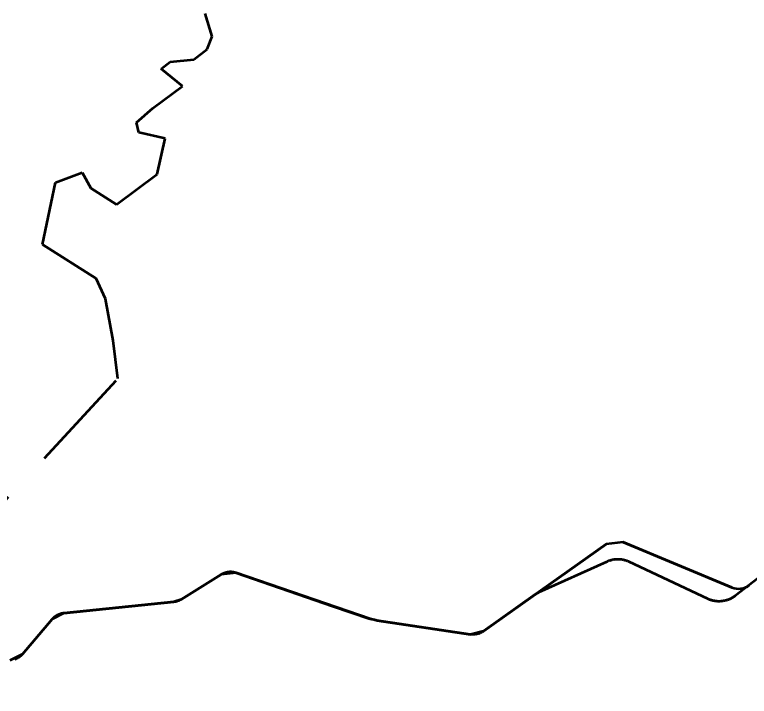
# Model space of a CAD drawing. Extents: x -1643653 to 4543381, y 1624270 to 13878484.
# Drawn here: x 637017 to 641184, y 8969500 to 8973365 of the extents above; entities that cross this region are included whole.
import ezdxf

# ---------------------------------------------------------------- set-up
doc = ezdxf.new("R2010")
doc.units = 0
doc.header["$LTSCALE"] = 200
doc.linetypes.add('MEDIUM_DASHED', pattern=[4.5, 3, -1.5])
for name, color, linetype, lineweight in [('1', 7, 'Continuous', 13), ('27', 7, 'Continuous', 53), ('28', 7, 'Continuous', 53), ('29', 7, 'Continuous', 13), ('60', 7, 'Continuous', 53)]:
    doc.layers.add(name, color=color, linetype=linetype, lineweight=lineweight)

msp = doc.modelspace()

# ---------------------------------------------------------------- linework, layer by layer
at = {"layer": '1', "lineweight": 25}
msp.add_spline([(814781, 9009175.5), (814787.2, 9009173.4), (814796.9, 9009173.4), (814799.4, 9009172.4), (814805.1, 9009174.5), (814805.6, 9009176.5), (814811.7, 9009179.5), (814811.7, 9009179.5), (814801.5, 9009181), (814790.7, 9009181.5), (814784.1, 9009183.1), (814777.4, 9009185.1), (814778.4, 9009175.5)], degree=3, dxfattribs=at)
at = {"layer": '27', "linetype": 'MEDIUM_DASHED'}
msp.add_lwpolyline([(635964.2, 8969529.1), (637603, 8971301.5), (637574.9, 8971517.7), (637532.7, 8971754.1), (637479.5, 8971869.8), (637175.7, 8972061.2), (637248.8, 8972413.1), (637400.7, 8972469.4), (637448.6, 8972382.1), (637594.8, 8972289.2), (637825.5, 8972460.9), (637870.5, 8972663.6), (637721.4, 8972697.4), (637707.4, 8972753.7), (637800.2, 8972835.3), (637969, 8972959.1), (637848, 8973057.7), (637898.7, 8973097.1), (638033.7, 8973111.1), (638109.6, 8973169.1), (638137.8, 8973242.3), (638098.4, 8973371.8)], dxfattribs=at)
at = {"layer": '27'}
for points in [[(642760.5, 8971341.8), (641103.9, 8970069), (641101.1, 8970066.9), (641098.3, 8970064.9), (641095.4, 8970062.9), (641092.5, 8970061.1), (641089.6, 8970059.2), (641086.6, 8970057.5), (641083.6, 8970055.8), (641080.5, 8970054.2), (641077.4, 8970052.7), (641074.2, 8970051.2), (641071.1, 8970049.8), (641067.9, 8970048.5), (641064.6, 8970047.3), (641061.4, 8970046.1), (641058.1, 8970045), (641054.8, 8970044), (641051.4, 8970043.1), (641048.1, 8970042.2), (641044.7, 8970041.4), (641041.3, 8970040.7), (641037.9, 8970040.1), (641034.5, 8970039.6), (641031.1, 8970039.1)], [(642760.5, 8971341.8), (641103.9, 8970069), (641101.1, 8970066.9), (641098.3, 8970064.9), (641095.4, 8970062.9), (641092.5, 8970061.1), (641089.6, 8970059.2), (641086.6, 8970057.5), (641083.6, 8970055.8), (641080.5, 8970054.2), (641077.4, 8970052.7), (641074.2, 8970051.2), (641071.1, 8970049.8), (641067.9, 8970048.5), (641064.6, 8970047.3), (641061.4, 8970046.1), (641058.1, 8970045), (641054.8, 8970044), (641051.4, 8970043.1), (641048.1, 8970042.2), (641044.7, 8970041.4), (641041.3, 8970040.7), (641037.9, 8970040.1), (641034.5, 8970039.6), (641031.1, 8970039.1)], [(641031.1, 8970039.1), (641027.6, 8970038.7), (641024.2, 8970038.4), (641020.7, 8970038.2), (641017.2, 8970038), (641013.8, 8970037.9), (641010.3, 8970037.9), (641006.8, 8970038), (641003.4, 8970038.2), (640999.9, 8970038.5), (640996.5, 8970038.8), (640993.1, 8970039.2), (640989.6, 8970039.7), (640986.2, 8970040.2), (640982.8, 8970040.9), (640979.4, 8970041.6), (640976, 8970042.4), (640972.7, 8970043.3), (640969.4, 8970044.3), (640966.1, 8970045.3), (640962.8, 8970046.4), (640959.5, 8970047.6), (640956.3, 8970048.9), (640953.1, 8970050.2), (640949.9, 8970051.6), (640948.8, 8970052.2), (640502, 8970261.9), (640498.9, 8970263.3), (640495.7, 8970264.7), (640492.5, 8970265.9), (640489.2, 8970267.2), (640486, 8970268.3), (640482.7, 8970269.4), (640479.3, 8970270.3), (640476, 8970271.2), (640472.7, 8970272.1), (640469.3, 8970272.8), (640465.9, 8970273.5), (640462.5, 8970274.1), (640459, 8970274.6), (640455.6, 8970275.1), (640452.2, 8970275.4), (640448.7, 8970275.7), (640445.2, 8970275.9), (640441.8, 8970276), (640438.3, 8970276.1), (640434.8, 8970276), (640431.4, 8970275.9), (640427.9, 8970275.7), (640424.5, 8970275.4), (640421, 8970275.1), (640417.6, 8970274.6), (640414.2, 8970274.1), (640410.8, 8970273.5), (640407.4, 8970272.8), (640404, 8970272.1), (640400.6, 8970271.3), (640397.3, 8970270.3), (640394, 8970269.4), (640390.7, 8970268.3), (640387.4, 8970267.2), (640384.1, 8970266), (640380.9, 8970264.7), (640377.7, 8970263.3), (640376.7, 8970262.8), (639988.1, 8970087.9), (639985.6, 8970086.7), (639983.1, 8970085.4), (639980.6, 8970084.1), (639978.1, 8970082.7), (639975.7, 8970081.2), (639973.3, 8970079.6), (639971.3, 8970078.2), (639676, 8969868.4), (639673.7, 8969866.8), (639671.3, 8969865.2), (639668.9, 8969863.8), (639666.5, 8969862.4), (639664, 8969861), (639661.4, 8969859.8), (639658.9, 8969858.6), (639656.3, 8969857.5), (639653.6, 8969856.4), (639651, 8969855.5), (639648.3, 8969854.6), (639645.6, 8969853.8), (639642.9, 8969853), (639640.1, 8969852.4), (639637.3, 8969851.8), (639634.6, 8969851.3), (639631.8, 8969850.8), (639629, 8969850.5), (639626.1, 8969850.2), (639623.3, 8969850), (639620.5, 8969849.9), (639617.7, 8969849.9), (639614.8, 8969850), (639612, 8969850.1), (639609.2, 8969850.3), (639606.4, 8969850.6), (639603.6, 8969851)], [(641031.1, 8970039.1), (641027.6, 8970038.7), (641024.2, 8970038.4), (641020.7, 8970038.2), (641017.2, 8970038), (641013.8, 8970037.9), (641010.3, 8970037.9), (641006.8, 8970038), (641003.4, 8970038.2), (640999.9, 8970038.5), (640996.5, 8970038.8), (640993.1, 8970039.2), (640989.6, 8970039.7), (640986.2, 8970040.2), (640982.8, 8970040.9), (640979.4, 8970041.6), (640976, 8970042.4), (640972.7, 8970043.3), (640969.4, 8970044.3), (640966.1, 8970045.3), (640962.8, 8970046.4), (640959.5, 8970047.6), (640956.3, 8970048.9), (640953.1, 8970050.2), (640949.9, 8970051.6), (640948.8, 8970052.2), (640502, 8970261.9), (640498.9, 8970263.3), (640495.7, 8970264.7), (640492.5, 8970265.9), (640489.2, 8970267.2), (640486, 8970268.3), (640482.7, 8970269.4), (640479.3, 8970270.3), (640476, 8970271.2), (640472.7, 8970272.1), (640469.3, 8970272.8), (640465.9, 8970273.5), (640462.5, 8970274.1), (640459, 8970274.6), (640455.6, 8970275.1), (640452.2, 8970275.4), (640448.7, 8970275.7), (640445.2, 8970275.9), (640441.8, 8970276), (640438.3, 8970276.1), (640434.8, 8970276), (640431.4, 8970275.9), (640427.9, 8970275.7), (640424.5, 8970275.4), (640421, 8970275.1), (640417.6, 8970274.6), (640414.2, 8970274.1), (640410.8, 8970273.5), (640407.4, 8970272.8), (640404, 8970272.1), (640400.6, 8970271.3), (640397.3, 8970270.3), (640394, 8970269.4), (640390.7, 8970268.3), (640387.4, 8970267.2), (640384.1, 8970266), (640380.9, 8970264.7), (640377.7, 8970263.3), (640376.7, 8970262.8), (639988.1, 8970087.9), (639985.6, 8970086.7), (639983.1, 8970085.4), (639980.6, 8970084.1), (639978.1, 8970082.7), (639975.7, 8970081.2), (639973.3, 8970079.6), (639971.3, 8970078.2), (639676, 8969868.4), (639673.7, 8969866.8), (639671.3, 8969865.2), (639668.9, 8969863.8), (639666.5, 8969862.4), (639664, 8969861), (639661.4, 8969859.8), (639658.9, 8969858.6), (639656.3, 8969857.5), (639653.6, 8969856.4), (639651, 8969855.5), (639648.3, 8969854.6), (639645.6, 8969853.8), (639642.9, 8969853), (639640.1, 8969852.4), (639637.3, 8969851.8), (639634.6, 8969851.3), (639631.8, 8969850.8), (639629, 8969850.5), (639626.1, 8969850.2), (639623.3, 8969850), (639620.5, 8969849.9), (639617.7, 8969849.9), (639614.8, 8969850), (639612, 8969850.1), (639609.2, 8969850.3), (639606.4, 8969850.6), (639603.6, 8969851)], [(639603.6, 8969851), (639603.4, 8969851), (639069.1, 8969930.4), (639065.1, 8969931.1), (639061.2, 8969931.8), (639057.3, 8969932.6), (639053.4, 8969933.4), (639049.5, 8969934.4), (639045.6, 8969935.4), (639041.8, 8969936.5), (639037.9, 8969937.7), (639034.1, 8969938.9), (639033.7, 8969939), (638273.3, 8970199.3), (638270.6, 8970200.2), (638267.9, 8970201), (638265.1, 8970201.7), (638262.4, 8970202.3), (638259.6, 8970202.9), (638256.8, 8970203.4), (638254, 8970203.8), (638251.2, 8970204.1), (638248.4, 8970204.4), (638245.6, 8970204.6), (638242.8, 8970204.7), (638239.9, 8970204.7), (638237.1, 8970204.6), (638234.3, 8970204.5), (638231.5, 8970204.2), (638228.7, 8970203.9), (638225.8, 8970203.5), (638223.1, 8970203.1), (638220.3, 8970202.5), (638217.5, 8970201.9), (638214.8, 8970201.2), (638212.1, 8970200.4), (638209.4, 8970199.6), (638206.7, 8970198.6), (638204.1, 8970197.6), (638201.4, 8970196.6), (638198.8, 8970195.4), (638196.3, 8970194.2), (638193.8, 8970192.9), (638191.3, 8970191.5), (638188.9, 8970190.1), (638188.1, 8970189.6), (637962.3, 8970049.1), (637959.9, 8970047.6), (637957.4, 8970046.2), (637954.9, 8970044.9), (637952.4, 8970043.7), (637949.8, 8970042.5), (637947.2, 8970041.4), (637944.6, 8970040.3), (637941.9, 8970039.4), (637939.2, 8970038.5), (637936.5, 8970037.7), (637933.8, 8970037), (637931, 8970036.3), (637928.2, 8970035.8), (637925.5, 8970035.3), (637922.7, 8970034.8), (637919.8, 8970034.5), (637919.6, 8970034.5), (637296, 8969971.2), (637293.2, 8969970.8), (637290.4, 8969970.4), (637287.6, 8969969.9), (637284.8, 8969969.4), (637282.1, 8969968.7), (637279.4, 8969968), (637276.7, 8969967.2), (637274, 8969966.3), (637271.3, 8969965.4), (637268.7, 8969964.4), (637266.1, 8969963.3), (637263.5, 8969962.1), (637260.9, 8969960.9), (637258.4, 8969959.6), (637256, 8969958.2), (637253.5, 8969956.7), (637251.2, 8969955.2), (637248.8, 8969953.6), (637246.5, 8969952), (637244.3, 8969950.2), (637242.1, 8969948.5), (637239.9, 8969946.6), (637237.8, 8969944.7), (637235.8, 8969942.8), (637233.8, 8969940.7), (637231.9, 8969938.7), (637230, 8969936.6), (637060.8, 8969738.2), (637059, 8969736.1), (637057.1, 8969734), (637055.1, 8969732), (637053, 8969730), (637050.9, 8969728.1), (637048.8, 8969726.3), (637046.6, 8969724.5), (637044.3, 8969722.8)], [(639603.6, 8969851), (639603.4, 8969851), (639069.1, 8969930.4), (639065.1, 8969931.1), (639061.2, 8969931.8), (639057.3, 8969932.6), (639053.4, 8969933.4), (639049.5, 8969934.4), (639045.6, 8969935.4), (639041.8, 8969936.5), (639037.9, 8969937.7), (639034.1, 8969938.9), (639033.7, 8969939), (638273.3, 8970199.3), (638270.6, 8970200.2), (638267.9, 8970201), (638265.1, 8970201.7), (638262.4, 8970202.3), (638259.6, 8970202.9), (638256.8, 8970203.4), (638254, 8970203.8), (638251.2, 8970204.1), (638248.4, 8970204.4), (638245.6, 8970204.6), (638242.8, 8970204.7), (638239.9, 8970204.7), (638237.1, 8970204.6), (638234.3, 8970204.5), (638231.5, 8970204.2), (638228.7, 8970203.9), (638225.8, 8970203.5), (638223.1, 8970203.1), (638220.3, 8970202.5), (638217.5, 8970201.9), (638214.8, 8970201.2), (638212.1, 8970200.4), (638209.4, 8970199.6), (638206.7, 8970198.6), (638204.1, 8970197.6), (638201.4, 8970196.6), (638198.8, 8970195.4), (638196.3, 8970194.2), (638193.8, 8970192.9), (638191.3, 8970191.5), (638188.9, 8970190.1), (638188.1, 8970189.6), (637962.3, 8970049.1), (637959.9, 8970047.6), (637957.4, 8970046.2), (637954.9, 8970044.9), (637952.4, 8970043.7), (637949.8, 8970042.5), (637947.2, 8970041.4), (637944.6, 8970040.3), (637941.9, 8970039.4), (637939.2, 8970038.5), (637936.5, 8970037.7), (637933.8, 8970037), (637931, 8970036.3), (637928.2, 8970035.8), (637925.5, 8970035.3), (637922.7, 8970034.8), (637919.8, 8970034.5), (637919.6, 8970034.5), (637296, 8969971.2), (637293.2, 8969970.8), (637290.4, 8969970.4), (637287.6, 8969969.9), (637284.8, 8969969.4), (637282.1, 8969968.7), (637279.4, 8969968), (637276.7, 8969967.2), (637274, 8969966.3), (637271.3, 8969965.4), (637268.7, 8969964.4), (637266.1, 8969963.3), (637263.5, 8969962.1), (637260.9, 8969960.9), (637258.4, 8969959.6), (637256, 8969958.2), (637253.5, 8969956.7), (637251.2, 8969955.2), (637248.8, 8969953.6), (637246.5, 8969952), (637244.3, 8969950.2), (637242.1, 8969948.5), (637239.9, 8969946.6), (637237.8, 8969944.7), (637235.8, 8969942.8), (637233.8, 8969940.7), (637231.9, 8969938.7), (637230, 8969936.6), (637060.8, 8969738.2), (637059, 8969736.1), (637057.1, 8969734), (637055.1, 8969732), (637053, 8969730), (637050.9, 8969728.1), (637048.8, 8969726.3), (637046.6, 8969724.5), (637044.3, 8969722.8)], [(637044.3, 8969722.8), (637042.1, 8969721.1), (637039.7, 8969719.5), (637037.3, 8969718), (637034.9, 8969716.6), (637032.4, 8969715.2), (637029.9, 8969713.9), (637027.4, 8969712.6), (637024.8, 8969711.5), (637022.2, 8969710.4), (637019.6, 8969709.3), (637016.9, 8969708.4)], [(637044.3, 8969722.8), (637042.1, 8969721.1), (637039.7, 8969719.5), (637037.3, 8969718), (637034.9, 8969716.6), (637032.4, 8969715.2), (637029.9, 8969713.9), (637027.4, 8969712.6), (637024.8, 8969711.5), (637022.2, 8969710.4), (637019.6, 8969709.3), (637016.9, 8969708.4)]]:
    msp.add_lwpolyline(points, dxfattribs=at)
at = {"layer": '28'}
for p, q in [((639676, 8969868.3), (640371.6, 8970362.7)), ((640467.9, 8970373.5), (641084.7, 8970117.5)), ((637962.3, 8970049.1), (638188, 8970189.5)), ((637296, 8969971.2), (637919.6, 8970034.5)), ((637060.8, 8969738.2), (637230, 8969936.6)), ((639070.6, 8969929.3), (639603.5, 8969850.9))]:
    msp.add_line(p, q, dxfattribs=at)
for points in [[(641084.7, 8970117.5), (640467.9, 8970373.5), (640371.6, 8970362.7), (639676, 8969868.3), (639603.5, 8969850.9), (639070.6, 8969929.3), (639031.9, 8969938.7), (638820.7, 8970011.2), (638273.3, 8970199.2), (638188, 8970189.5), (637962.3, 8970049.1), (637919.6, 8970034.5), (637296, 8969971.2), (637230, 8969936.6), (637060.8, 8969738.2), (636990.3, 8969703.2)], [(641084.7, 8970117.5), (640467.9, 8970373.5), (640371.6, 8970362.7), (639676, 8969868.3), (639603.5, 8969850.9), (639070.6, 8969929.3), (639031.9, 8969938.7), (638820.7, 8970011.2), (638273.3, 8970199.2), (638188, 8970189.5), (637962.3, 8970049.1), (637919.6, 8970034.5), (637296, 8969971.2), (637230, 8969936.6), (637060.8, 8969738.2), (636990.3, 8969703.2)], [(638273.3, 8970199.2), (638820.7, 8970011.2), (639031.9, 8969938.7)]]:
    msp.add_lwpolyline(points, dxfattribs=at)
msp.add_ellipse((641123, 8970209.7), major_axis=(-98.9, 14.6), ratio=0.999088, start_param=1.323156, end_param=2.372445, dxfattribs=at)
msp.add_ellipse((641123, 8970209.7), major_axis=(-98.9, 14.6), ratio=0.999088, start_param=1.323156, end_param=2.372445, dxfattribs=at)
msp.add_ellipse((641123, 8970209.7), major_axis=(-98.9, 14.6), ratio=0.999088, start_param=1.323156, end_param=2.372445, dxfattribs=at)
at = {"layer": '29', "lineweight": 53}
for p, q in [((639676, 8969868.3), (640371.6, 8970362.7)), ((640467.9, 8970373.5), (641084.7, 8970117.5)), ((637962.3, 8970049.1), (638188, 8970189.5)), ((637296, 8969971.2), (637919.6, 8970034.5)), ((637060.8, 8969738.2), (637230, 8969936.6)), ((639070.6, 8969929.3), (639603.5, 8969850.9))]:
    msp.add_line(p, q, dxfattribs=at)
msp.add_lwpolyline([(638273.3, 8970199.2), (638820.7, 8970011.2), (639031.9, 8969938.7)], dxfattribs=at)
msp.add_ellipse((641123, 8970209.7), major_axis=(-98.9, 14.6), ratio=0.999088, start_param=1.323156, end_param=2.372445, dxfattribs=at)
at = {"layer": '60'}
for points in [[(642760.5, 8971341.8), (641103.9, 8970069), (641101.1, 8970066.9), (641098.3, 8970064.9), (641095.4, 8970062.9), (641092.5, 8970061.1), (641089.6, 8970059.2), (641086.6, 8970057.5), (641083.6, 8970055.8), (641080.5, 8970054.2), (641077.4, 8970052.7), (641074.2, 8970051.2), (641071.1, 8970049.8), (641067.9, 8970048.5), (641064.6, 8970047.3), (641061.4, 8970046.1), (641058.1, 8970045), (641054.8, 8970044), (641051.4, 8970043.1), (641048.1, 8970042.2), (641044.7, 8970041.4), (641041.3, 8970040.7), (641037.9, 8970040.1), (641034.5, 8970039.6), (641031.1, 8970039.1)], [(641031.1, 8970039.1), (641027.6, 8970038.7), (641024.2, 8970038.4), (641020.7, 8970038.2), (641017.2, 8970038), (641013.8, 8970037.9), (641010.3, 8970037.9), (641006.8, 8970038), (641003.4, 8970038.2), (640999.9, 8970038.5), (640996.5, 8970038.8), (640993.1, 8970039.2), (640989.6, 8970039.7), (640986.2, 8970040.2), (640982.8, 8970040.9), (640979.4, 8970041.6), (640976, 8970042.4), (640972.7, 8970043.3), (640969.4, 8970044.3), (640966.1, 8970045.3), (640962.8, 8970046.4), (640959.5, 8970047.6), (640956.3, 8970048.9), (640953.1, 8970050.2), (640949.9, 8970051.6), (640948.8, 8970052.2), (640502, 8970261.9), (640498.9, 8970263.3), (640495.7, 8970264.7), (640492.5, 8970265.9), (640489.2, 8970267.2), (640486, 8970268.3), (640482.7, 8970269.4), (640479.3, 8970270.3), (640476, 8970271.2), (640472.7, 8970272.1), (640469.3, 8970272.8), (640465.9, 8970273.5), (640462.5, 8970274.1), (640459, 8970274.6), (640455.6, 8970275.1), (640452.2, 8970275.4), (640448.7, 8970275.7), (640445.2, 8970275.9), (640441.8, 8970276), (640438.3, 8970276.1), (640434.8, 8970276), (640431.4, 8970275.9), (640427.9, 8970275.7), (640424.5, 8970275.4), (640421, 8970275.1), (640417.6, 8970274.6), (640414.2, 8970274.1), (640410.8, 8970273.5), (640407.4, 8970272.8), (640404, 8970272.1), (640400.6, 8970271.3), (640397.3, 8970270.3), (640394, 8970269.4), (640390.7, 8970268.3), (640387.4, 8970267.2), (640384.1, 8970266), (640380.9, 8970264.7), (640377.7, 8970263.3), (640376.7, 8970262.8), (639988.1, 8970087.9), (639985.6, 8970086.7), (639983.1, 8970085.4), (639980.6, 8970084.1), (639978.1, 8970082.7), (639975.7, 8970081.2), (639973.3, 8970079.6), (639971.3, 8970078.2), (639676, 8969868.4), (639673.7, 8969866.8), (639671.3, 8969865.2), (639668.9, 8969863.8), (639666.5, 8969862.4), (639664, 8969861), (639661.4, 8969859.8), (639658.9, 8969858.6), (639656.3, 8969857.5), (639653.6, 8969856.4), (639651, 8969855.5), (639648.3, 8969854.6), (639645.6, 8969853.8), (639642.9, 8969853), (639640.1, 8969852.4), (639637.3, 8969851.8), (639634.6, 8969851.3), (639631.8, 8969850.8), (639629, 8969850.5), (639626.1, 8969850.2), (639623.3, 8969850), (639620.5, 8969849.9), (639617.7, 8969849.9), (639614.8, 8969850), (639612, 8969850.1), (639609.2, 8969850.3), (639606.4, 8969850.6), (639603.6, 8969851)], [(639603.6, 8969851), (639603.4, 8969851), (639069.1, 8969930.4), (639065.1, 8969931.1), (639061.2, 8969931.8), (639057.3, 8969932.6), (639053.4, 8969933.4), (639049.5, 8969934.4), (639045.6, 8969935.4), (639041.8, 8969936.5), (639037.9, 8969937.7), (639034.1, 8969938.9), (639033.7, 8969939), (638273.3, 8970199.3), (638270.6, 8970200.2), (638267.9, 8970201), (638265.1, 8970201.7), (638262.4, 8970202.3), (638259.6, 8970202.9), (638256.8, 8970203.4), (638254, 8970203.8), (638251.2, 8970204.1), (638248.4, 8970204.4), (638245.6, 8970204.6), (638242.8, 8970204.7), (638239.9, 8970204.7), (638237.1, 8970204.6), (638234.3, 8970204.5), (638231.5, 8970204.2), (638228.7, 8970203.9), (638225.8, 8970203.5), (638223.1, 8970203.1), (638220.3, 8970202.5), (638217.5, 8970201.9), (638214.8, 8970201.2), (638212.1, 8970200.4), (638209.4, 8970199.6), (638206.7, 8970198.6), (638204.1, 8970197.6), (638201.4, 8970196.6), (638198.8, 8970195.4), (638196.3, 8970194.2), (638193.8, 8970192.9), (638191.3, 8970191.5), (638188.9, 8970190.1), (638188.1, 8970189.6), (637962.3, 8970049.1), (637959.9, 8970047.6), (637957.4, 8970046.2), (637954.9, 8970044.9), (637952.4, 8970043.7), (637949.8, 8970042.5), (637947.2, 8970041.4), (637944.6, 8970040.3), (637941.9, 8970039.4), (637939.2, 8970038.5), (637936.5, 8970037.7), (637933.8, 8970037), (637931, 8970036.3), (637928.2, 8970035.8), (637925.5, 8970035.3), (637922.7, 8970034.8), (637919.8, 8970034.5), (637919.6, 8970034.5), (637296, 8969971.2), (637293.2, 8969970.8), (637290.4, 8969970.4), (637287.6, 8969969.9), (637284.8, 8969969.4), (637282.1, 8969968.7), (637279.4, 8969968), (637276.7, 8969967.2), (637274, 8969966.3), (637271.3, 8969965.4), (637268.7, 8969964.4), (637266.1, 8969963.3), (637263.5, 8969962.1), (637260.9, 8969960.9), (637258.4, 8969959.6), (637256, 8969958.2), (637253.5, 8969956.7), (637251.2, 8969955.2), (637248.8, 8969953.6), (637246.5, 8969952), (637244.3, 8969950.2), (637242.1, 8969948.5), (637239.9, 8969946.6), (637237.8, 8969944.7), (637235.8, 8969942.8), (637233.8, 8969940.7), (637231.9, 8969938.7), (637230, 8969936.6), (637060.8, 8969738.2), (637059, 8969736.1), (637057.1, 8969734), (637055.1, 8969732), (637053, 8969730), (637050.9, 8969728.1), (637048.8, 8969726.3), (637046.6, 8969724.5), (637044.3, 8969722.8)], [(637044.3, 8969722.8), (637042.1, 8969721.1), (637039.7, 8969719.5), (637037.3, 8969718), (637034.9, 8969716.6), (637032.4, 8969715.2), (637029.9, 8969713.9), (637027.4, 8969712.6), (637024.8, 8969711.5), (637022.2, 8969710.4), (637019.6, 8969709.3), (637016.9, 8969708.4)]]:
    msp.add_lwpolyline(points, dxfattribs=at)

doc.saveas('drawing.dxf')
